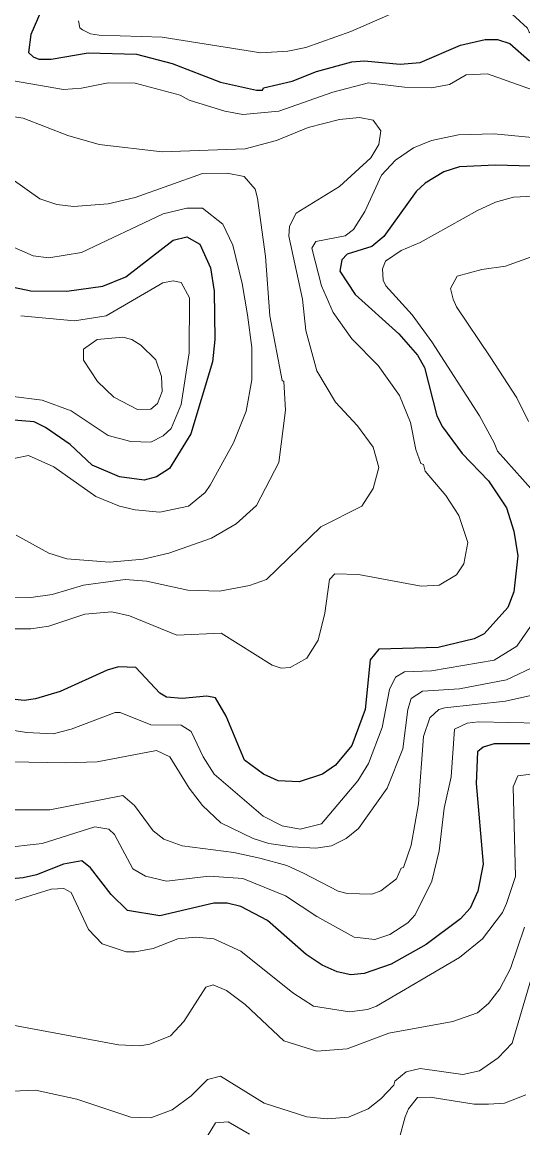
# Model space of a CAD drawing. Extents: x 423 to 448.8, y 7456.3 to 7484.
# Drawn here: x 432.919 to 433.61, y 7468.258 to 7469.783 of the extents above; entities that cross this region are included whole.
import ezdxf

# ---------------------------------------------------------------- set-up
doc = ezdxf.new("R2010")
doc.units = 0
doc.header["$LTSCALE"] = 0.032
doc.layers.add('1', color=7, linetype='Continuous', lineweight=25)
doc.layers.add('2', color=7, linetype='Continuous', lineweight=13)

msp = doc.modelspace()

# ---------------------------------------------------------------- linework, layer by layer
at = {"layer": '1'}
for points in [[(432.9668, 7469.8478), (432.9313, 7469.7658), (432.9282, 7469.7411), (432.9344, 7469.7349), (432.9421, 7469.7318), (432.9591, 7469.7318), (433.0102, 7469.7403), (433.0767, 7469.7387), (433.1262, 7469.7256), (433.1927, 7469.7001), (433.2422, 7469.6892), (433.2507, 7469.6892), (433.2522, 7469.6923), (433.2917, 7469.7016), (433.3249, 7469.7148), (433.3737, 7469.7279), (433.3907, 7469.7295), (433.4402, 7469.7248), (433.4681, 7469.7271), (433.5238, 7469.7511), (433.5578, 7469.7588), (433.5748, 7469.7588), (433.5918, 7469.7534), (433.6189, 7469.7295)], [(433.6537, 7469.5833), (433.5717, 7469.5856), (433.5222, 7469.5833), (433.5005, 7469.5763), (433.475, 7469.5608), (433.4626, 7469.5492), (433.4178, 7469.4873), (433.4015, 7469.4735), (433.3675, 7469.4626), (433.3598, 7469.4549), (433.3574, 7469.4394), (433.3783, 7469.4069), (433.4387, 7469.3528), (433.4642, 7469.3234), (433.4742, 7469.3064), (433.4912, 7469.2399), (433.499, 7469.2244), (433.526, 7469.188)], [(432.8988, 7469.4193), (432.9313, 7469.4123), (432.9808, 7469.4116), (433.0303, 7469.4185), (433.062, 7469.4317), (433.1277, 7469.482), (433.1463, 7469.4866), (433.1641, 7469.4765), (433.1788, 7469.4441), (433.1842, 7469.4116), (433.185, 7469.3451), (433.1819, 7469.3141), (433.1517, 7469.2151), (433.1223, 7469.1671), (433.1045, 7469.1556), (433.0875, 7469.1509), (433.0535, 7469.1556), (433.0156, 7469.1718), (432.9854, 7469.2004), (432.9514, 7469.2236), (432.9359, 7469.2313), (432.9019, 7469.2344)], [(433.526, 7469.188), (433.5624, 7469.1501), (433.5872, 7469.113), (433.5972, 7469.0805), (433.6026, 7469.0465), (433.5972, 7468.997), (433.5887, 7468.9753), (433.5562, 7468.939), (433.5423, 7468.932), (433.4928, 7468.9204), (433.4108, 7468.9181), (433.3992, 7468.9034), (433.3922, 7468.8346), (433.3737, 7468.7851), (433.3513, 7468.758), (433.3335, 7468.7456), (433.301, 7468.7348), (433.2724, 7468.7363), (433.2522, 7468.7456), (433.2259, 7468.765), (433.2004, 7468.8253), (433.1857, 7468.8508), (433.1741, 7468.8531), (433.1401, 7468.85), (433.1185, 7468.8516), (433.1091, 7468.857), (433.0759, 7468.8926), (433.0519, 7468.8933), (433.0365, 7468.8887), (432.9715, 7468.8593), (432.9375, 7468.8493), (432.922, 7468.8469), (432.888, 7468.8508)], [(433.6444, 7468.7874), (433.5702, 7468.7874), (433.5547, 7468.7827), (433.5469, 7468.7765), (433.5454, 7468.7325), (433.5547, 7468.6211), (433.5477, 7468.584), (433.5369, 7468.5607), (433.5238, 7468.5461), (433.4765, 7468.5105), (433.4278, 7468.4834), (433.3907, 7468.4703), (433.3722, 7468.4687), (433.3536, 7468.4726), (433.3327, 7468.4818), (433.311, 7468.4965), (433.2577, 7468.5437), (433.2206, 7468.5631), (433.202, 7468.5677), (433.1834, 7468.5677), (433.1092, 7468.5499), (433.0643, 7468.5576), (433.0419, 7468.5793), (433.0133, 7468.6164), (433.0016, 7468.6257), (432.9761, 7468.6211), (432.939, 7468.6064), (432.9205, 7468.6025), (432.8833, 7468.5994)]]:
    msp.add_lwpolyline(points, dxfattribs=at)
at = {"layer": '2'}
for points in [[(433.5949, 7469.7936), (433.6158, 7469.7743), (433.6181, 7469.7689), (433.6312, 7469.7604), (433.6398, 7469.7604), (433.6769, 7469.7758), (433.7349, 7469.7797), (433.7875, 7469.82)], [(432.997, 7469.7844), (432.9986, 7469.7751), (433.0024, 7469.772), (433.0133, 7469.7666), (433.0256, 7469.765), (433.1123, 7469.7619), (433.2484, 7469.7403), (433.2855, 7469.7426), (433.3103, 7469.748), (433.3722, 7469.7697), (433.4588, 7469.8076)], [(432.8856, 7469.7055), (432.9761, 7469.69), (433.0009, 7469.6916), (433.038, 7469.6993), (433.0751, 7469.6985), (433.137, 7469.6823), (433.1494, 7469.6753), (433.1989, 7469.6598), (433.2236, 7469.6552), (433.2731, 7469.6598), (433.3474, 7469.6861), (433.3969, 7469.6993), (433.4464, 7469.6931), (433.4835, 7469.6923), (433.5083, 7469.697), (433.5314, 7469.7101), (433.5609, 7469.7117), (433.6707, 7469.6722)], [(432.857, 7469.6598), (432.9205, 7469.6505), (432.9823, 7469.6266), (433.0256, 7469.6142), (433.1123, 7469.6041), (433.2267, 7469.608), (433.2701, 7469.6196), (433.3134, 7469.6374), (433.3567, 7469.6483), (433.3845, 7469.6513), (433.403, 7469.6475), (433.4139, 7469.6327), (433.4108, 7469.6142), (433.4, 7469.5956), (433.3567, 7469.5562), (433.2971, 7469.5191), (433.2878, 7469.5013), (433.2871, 7469.4874), (433.3056, 7469.4008), (433.3103, 7469.3574), (433.3257, 7469.3017), (433.3512, 7469.2584), (433.3814, 7469.2259)], [(433.632, 7469.6227), (433.5702, 7469.6289), (433.5207, 7469.6273), (433.4835, 7469.6196), (433.4588, 7469.6095), (433.434, 7469.5925), (433.4147, 7469.5717), (433.3915, 7469.5214), (433.376, 7469.4967), (433.3644, 7469.4881), (433.3242, 7469.4804), (433.3188, 7469.4711), (433.3319, 7469.4193), (433.3481, 7469.3822), (433.3737, 7469.3458), (433.41, 7469.3094), (433.4394, 7469.2677), (433.4549, 7469.2306), (433.4618, 7469.1935), (433.4688, 7469.1741), (433.4727, 7469.1726), (433.475, 7469.1633), (433.5036, 7469.13), (433.5214, 7469.1022), (433.5338, 7469.0651), (433.5284, 7469.0357), (433.5183, 7469.0202), (433.4944, 7469.0063), (433.4696, 7469.0047), (433.383, 7469.021), (433.3504, 7469.0218), (433.3428, 7469.014), (433.3366, 7468.9676), (433.3273, 7468.9305), (433.3118, 7468.9057), (433.2886, 7468.8926), (433.2762, 7468.8918), (433.2639, 7468.8956), (433.1935, 7468.9398), (433.1324, 7468.9374), (433.0674, 7468.9637), (433.0427, 7468.9692), (433.0055, 7468.9661), (432.956, 7468.9498), (432.9313, 7468.9459), (432.9065, 7468.9459)], [(432.9057, 7469.5663), (432.9436, 7469.5392), (432.9669, 7469.5314), (432.9901, 7469.5283), (433.038, 7469.5322), (433.0751, 7469.5407), (433.168, 7469.574), (433.202, 7469.5747), (433.2252, 7469.5701), (433.2406, 7469.5523), (433.2437, 7469.54), (433.2546, 7469.4595), (433.2608, 7469.3775), (433.2777, 7469.2886), (433.2801, 7469.287), (433.2824, 7469.2476), (433.2731, 7469.1756), (433.2422, 7469.1161), (433.2144, 7469.0906), (433.1803, 7469.0712), (433.1216, 7469.0503), (433.086, 7469.0419), (433.0396, 7469.038), (432.9808, 7469.0426), (432.956, 7469.0503), (432.9111, 7469.0751)], [(433.6336, 7469.5431), (433.5965, 7469.5415), (433.5717, 7469.5345), (433.547, 7469.5229), (433.4681, 7469.4788), (433.4417, 7469.468), (433.4201, 7469.4533), (433.4162, 7469.4425), (433.417, 7469.427), (433.4208, 7469.4193), (433.4572, 7469.3791), (433.4843, 7469.342), (433.55, 7469.2399), (433.5701, 7469.2027), (433.5748, 7469.1911), (433.6204, 7469.1393)], [(432.8848, 7469.4819), (432.9344, 7469.4603), (432.956, 7469.4579), (433.0009, 7469.4649), (433.1138, 7469.5183), (433.1463, 7469.526), (433.168, 7469.526), (433.1958, 7469.5043), (433.2097, 7469.475), (433.2228, 7469.4224), (433.2298, 7469.3791), (433.236, 7469.3342), (433.236, 7469.2894), (433.2282, 7469.2461), (433.2105, 7469.2027), (433.1787, 7469.144), (433.1718, 7469.1339), (433.1486, 7469.1153), (433.1092, 7469.1068), (433.0751, 7469.1099), (433.0535, 7469.1153), (433.021, 7469.1285), (432.963, 7469.1695), (432.9282, 7469.1849), (432.874, 7469.1741)], [(433.6723, 7469.4773), (433.5856, 7469.4464), (433.5531, 7469.4417), (433.5191, 7469.4324), (433.5098, 7469.4154), (433.5137, 7469.4008), (433.5183, 7469.3899), (433.5647, 7469.3211), (433.6011, 7469.2646), (433.6173, 7469.2321)], [(432.9034, 7469.2669), (432.9467, 7469.2615), (432.987, 7469.2468), (433.038, 7469.2128), (433.069, 7469.2043), (433.0968, 7469.2035), (433.1138, 7469.212), (433.1246, 7469.2221), (433.1385, 7469.2553), (433.1494, 7469.3265), (433.1501, 7469.4023), (433.1385, 7469.4239), (433.1277, 7469.4262), (433.113, 7469.4231), (433.0349, 7469.3775), (432.9916, 7469.3706), (432.9174, 7469.3775)], [(433.3814, 7469.2259), (433.403, 7469.1966), (433.4108, 7469.1687), (433.4031, 7469.1393), (433.3876, 7469.1153), (433.3311, 7469.0867), (433.2561, 7469.014), (433.2329, 7469.0055), (433.1912, 7468.9977), (433.1478, 7468.9993), (433.0906, 7469.0117), (433.0612, 7469.014), (433.004, 7469.0062), (432.9607, 7468.9931), (432.9313, 7468.9893), (432.874, 7468.99)], [(433.6235, 7468.9537), (433.6011, 7468.922), (433.5702, 7468.9026), (433.4835, 7468.8879), (433.4464, 7468.8864), (433.434, 7468.8794), (433.4255, 7468.8624), (433.4155, 7468.8098), (433.3969, 7468.7603), (433.3822, 7468.7363), (433.3319, 7468.6768)], [(433.6297, 7468.8956), (433.5872, 7468.8755), (433.5222, 7468.8632), (433.4711, 7468.8601), (433.4557, 7468.85), (433.451, 7468.8346), (433.4441, 7468.7804), (433.4224, 7468.7263), (433.383, 7468.6706), (433.366, 7468.6566), (433.3459, 7468.6466), (433.3242, 7468.6435), (433.2917, 7468.645), (433.2592, 7468.6497), (433.2376, 7468.6566), (433.1934, 7468.6783), (433.1679, 7468.7023), (433.1494, 7468.7263), (433.1231, 7468.7696), (433.1045, 7468.7781), (433.0225, 7468.7626), (432.9792, 7468.7611), (432.9034, 7468.7626)], [(433.6908, 7468.8694), (433.5856, 7468.8461), (433.5021, 7468.8369), (433.4936, 7468.8345), (433.4812, 7468.823), (433.4727, 7468.7975), (433.4657, 7468.7046), (433.4557, 7468.6474), (433.4449, 7468.6165), (433.4417, 7468.6157), (433.4355, 7468.601), (433.4139, 7468.5847), (433.4015, 7468.5801), (433.3675, 7468.5809), (433.3551, 7468.584), (433.3072, 7468.6087), (433.284, 7468.6196), (433.2469, 7468.6296), (433.2113, 7468.6373), (433.1401, 7468.6466), (433.1146, 7468.6559), (433.0999, 7468.6675), (433.0743, 7468.7023), (433.0581, 7468.7162), (432.9576, 7468.6961), (432.8972, 7468.6961)], [(433.3319, 7468.6768), (433.3025, 7468.6698), (433.2778, 7468.6744), (433.2515, 7468.6876), (433.1842, 7468.7456), (433.1687, 7468.7696), (433.1525, 7468.8044), (433.1385, 7468.8129), (433.0968, 7468.8137), (433.0542, 7468.8307), (433.0473, 7468.8307), (432.987, 7468.8075), (432.9622, 7468.8013), (432.9251, 7468.8028), (432.888, 7468.809)], [(433.632, 7468.816), (433.5485, 7468.8175), (433.533, 7468.816), (433.5152, 7468.8075), (433.5106, 7468.7418), (433.5013, 7468.6984), (433.4944, 7468.6397), (433.4843, 7468.5979), (433.4611, 7468.5514), (433.451, 7468.5406), (433.4263, 7468.5244), (433.4054, 7468.5175), (433.3768, 7468.5205), (433.3257, 7468.5491), (433.2824, 7468.5778), (433.2236, 7468.6017), (433.1772, 7468.6048), (433.1185, 7468.5979), (433.0891, 7468.6048), (433.072, 7468.6149), (433.0465, 7468.6621), (433.0388, 7468.6698), (433.0195, 7468.6729), (432.9467, 7468.6497), (432.8895, 7468.6435)], [(433.6568, 7468.7502), (433.6026, 7468.7433), (433.5964, 7468.7278), (433.5995, 7468.6041), (433.5872, 7468.567), (433.5817, 7468.5546), (433.5539, 7468.5182), (433.5222, 7468.4927), (433.4077, 7468.4254), (433.3954, 7468.4207), (433.3706, 7468.4177), (433.3211, 7468.4254), (433.2925, 7468.4439), (433.2206, 7468.5012), (433.1834, 7468.5182), (433.1587, 7468.5205), (433.1339, 7468.5182), (433.0999, 7468.5051), (433.0751, 7468.5004), (433.0628, 7468.5004), (433.0295, 7468.5112), (433.0109, 7468.5314), (432.9869, 7468.5824), (432.9769, 7468.5878), (432.9591, 7468.587), (432.8972, 7468.5677)], [(432.9065, 7468.3991), (433.0519, 7468.372), (433.0813, 7468.3705), (433.0953, 7468.3728), (433.1238, 7468.3844), (433.1424, 7468.4045), (433.1726, 7468.4517), (433.1826, 7468.4548), (433.2012, 7468.447), (433.2267, 7468.4277), (433.2801, 7468.3774), (433.3257, 7468.3635), (433.3675, 7468.3666), (433.4247, 7468.3883), (433.5129, 7468.4045), (433.5469, 7468.4161), (433.5624, 7468.4293), (433.5779, 7468.4494), (433.5926, 7468.4772), (433.6119, 7468.5345)], [(433.6204, 7468.4617), (433.5949, 7468.3743), (433.5755, 7468.3542), (433.55, 7468.3364), (433.5268, 7468.331), (433.4681, 7468.3395), (433.4487, 7468.3349), (433.4332, 7468.3218), (433.4317, 7468.3164), (433.4139, 7468.2978), (433.3961, 7468.2839), (433.3691, 7468.2723), (433.3397, 7468.2699), (433.3118, 7468.273), (433.253, 7468.2916), (433.1927, 7468.3287), (433.1749, 7468.3241), (433.1525, 7468.3016), (433.1262, 7468.2823), (433.0968, 7468.2715), (433.069, 7468.2722), (432.9947, 7468.297), (432.9375, 7468.3094), (432.8214, 7468.3047)], [(433.4286, 7468.2034), (433.4471, 7468.273), (433.4518, 7468.2839), (433.4642, 7468.2993), (433.482, 7468.3001), (433.5423, 7468.2901), (433.5624, 7468.2901), (433.5841, 7468.2916), (433.6135, 7468.3032)], [(433.1362, 7468.1833), (433.1857, 7468.2645), (433.2035, 7468.2661), (433.2329, 7468.249)]]:
    msp.add_lwpolyline(points, dxfattribs=at)
msp.add_lwpolyline([(433.0233, 7469.287), (433.004, 7469.3164), (433.004, 7469.3319), (433.0225, 7469.345), (433.0581, 7469.3481), (433.0705, 7469.345), (433.0829, 7469.3373), (433.1037, 7469.3172), (433.1115, 7469.294), (433.1123, 7469.2731), (433.1061, 7469.2568), (433.0968, 7469.2491), (433.0782, 7469.2483), (433.0458, 7469.2654)], close=True, dxfattribs=at)

doc.saveas('drawing.dxf')
